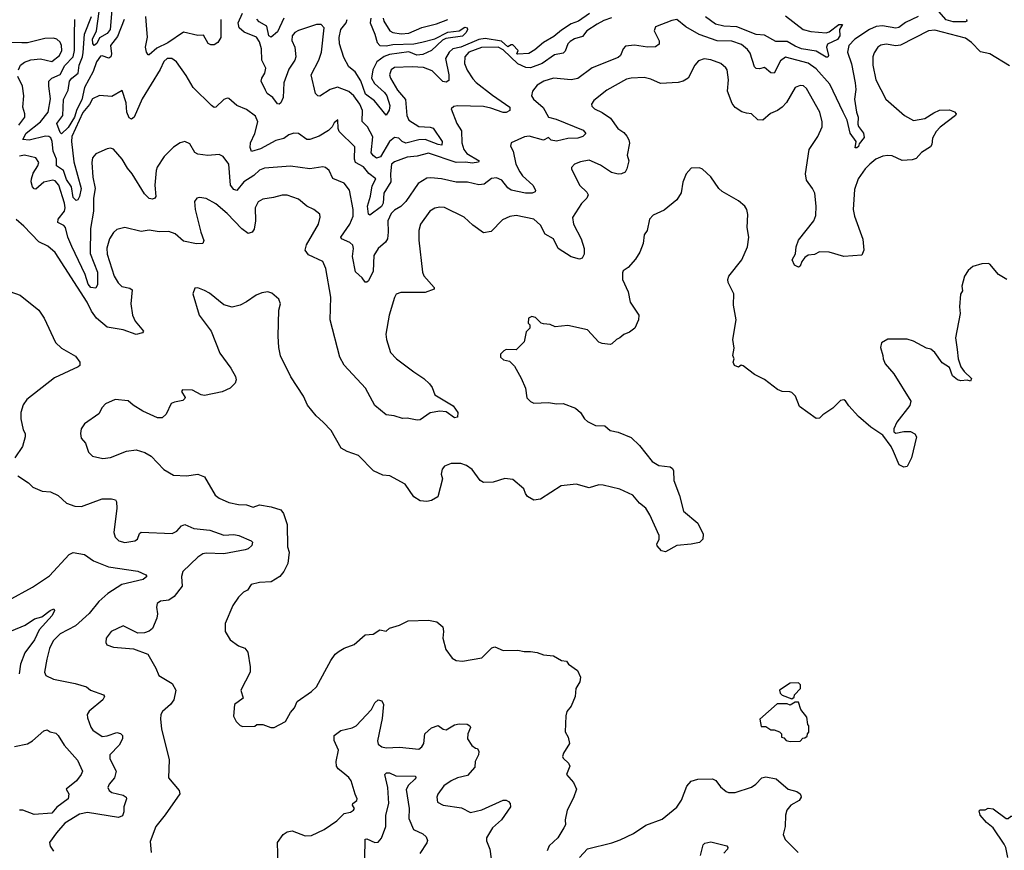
# Model space of a CAD drawing. Extents: x 2087054 to 2277909, y 548907 to 753496.
# Tile 337 of 444: x 2176746 to 2182814, y 704228 to 709345. Entities that reach past the tile are written whole.
import ezdxf

# ---------------------------------------------------------------- set-up
doc = ezdxf.new("R2010")
doc.units = 0

msp = doc.modelspace()

# ---------------------------------------------------------------- linework, layer by layer
at = {"layer": '0CON20XD'}
for points in [[(2177314.9, 709405), (2177304.8, 709285), (2177285, 709259), (2177237.6, 709232.4), (2177221.3, 709198.7), (2177205, 709185.6), (2177197.9, 709197.9), (2177196, 709225), (2177220.2, 709275), (2177236.8, 709395)], [(2182580, 709345), (2182583.8, 709335), (2182575, 709331.8), (2182497.6, 709332.4), (2182455, 709344), (2182395, 709410.8)], [(2180393.6, 709356.4), (2180345, 709339.6), (2180305, 709316.7), (2180242.2, 709275), (2180215, 709241.4), (2180165, 709225.9), (2180139.4, 709210.6), (2180123.6, 709195), (2180108.4, 709151.6), (2180095, 709137.9), (2180042, 709128), (2179965, 709075.4), (2179895, 709048.6), (2179865, 709050.8), (2179815, 709073.5), (2179725, 709158), (2179694.4, 709175), (2179593.1, 709173.1), (2179513.2, 709145), (2179490.2, 709115), (2179488.3, 709075), (2179503, 709033), (2179539.7, 708979.7), (2179558.7, 708958.7), (2179660.1, 708880.1), (2179765.7, 708805), (2179767.5, 708785), (2179745, 708772.1), (2179725, 708772.8), (2179649.6, 708799.6), (2179605, 708810.2), (2179445, 708813.8), (2179420.9, 708809.1), (2179406.2, 708795), (2179439.4, 708705), (2179469.8, 708659.8), (2179470.8, 708585), (2179482.5, 708545), (2179501.2, 708521.2), (2179578, 708475), (2179574.1, 708465.9), (2179535, 708460.8), (2179495, 708467), (2179435, 708465.6), (2179265, 708522.5), (2179195, 708504.6), (2179135, 708497.3), (2179055, 708469.3), (2179038.2, 708455), (2179030.4, 708395), (2179032.5, 708345), (2178990.7, 708275), (2178986.2, 708215), (2178975, 708192.9), (2178905, 708140.8), (2178895, 708147.1), (2178888.9, 708195), (2178907.5, 708257.5), (2178918.8, 708321.2), (2178941.4, 708365), (2178897.9, 708397.9), (2178865, 708439.1), (2178815.3, 708465.3), (2178809.8, 708485), (2178812.3, 708562.3), (2178715.8, 708655), (2178708, 708675), (2178707, 708727), (2178685, 708710), (2178671.2, 708685), (2178648.3, 708661.7), (2178592.1, 708627.9), (2178535, 708607.1), (2178516.2, 708606.2), (2178465, 708642.9), (2178435, 708645.7), (2178405, 708634.4), (2178375, 708612.1), (2178325, 708600), (2178230.5, 708549.5), (2178175, 708532.5), (2178166.9, 708556.9), (2178168.9, 708585), (2178195, 708644.2), (2178214.4, 708714.4), (2178199.4, 708749.4), (2178145, 708791.9), (2178084, 708815), (2178035, 708858.8), (2178025, 708861.2), (2178005, 708852), (2177955, 708805.8), (2177945, 708804.2), (2177927.5, 708815), (2177815.9, 708925.9), (2177771.7, 709001.7), (2177712.5, 709085), (2177684.6, 709104.6), (2177655, 709104.6), (2177635, 709086.9), (2177612.6, 709037.4), (2177502, 708858), (2177450.8, 708745), (2177435, 708730.8), (2177420.5, 708740.5), (2177405.6, 708775), (2177401.7, 708831.7), (2177378.8, 708908.8), (2177315, 708870.8), (2177237.6, 708877.6), (2177195, 708856.7), (2177177.1, 708822.9), (2177135, 708772), (2177067.6, 708625), (2177066.1, 708595), (2177080.7, 708469.3), (2177126, 708305), (2177115, 708254.4), (2177105, 708234.5), (2177095, 708230.7), (2177075, 708249.6), (2177066.3, 708315), (2177035, 708359.2), (2177015.4, 708415.4), (2176974.1, 708445), (2176973.7, 708485), (2176952.2, 708535), (2176946.2, 708595), (2176937.4, 708617.4), (2176925.5, 708625.5), (2176905, 708626.9), (2176805, 708602.7), (2176766, 708606), (2176787.2, 708645), (2176875, 708715.7), (2176922.2, 708775), (2176936.1, 708856.1), (2176925.2, 708935), (2176926.7, 708965), (2176944.4, 708985), (2176995, 709006.8), (2177025, 709062.7), (2177075.1, 709114.9), (2177083.9, 709155), (2177084.1, 709254.1)], [(2177390, 709345), (2177349, 709241), (2177305.8, 709185), (2177311.6, 709135), (2177307.5, 709115), (2177295, 709108), (2177255, 709122.5), (2177245, 709119.3), (2177219.8, 709085), (2177198.9, 709025), (2177145, 708927.5), (2177128.4, 708851.6), (2177098.5, 708791.5), (2177083.6, 708745), (2177045, 708681.4), (2177005, 708642.3), (2176995, 708648.9), (2176975.6, 708705), (2177013, 708755), (2177017.2, 708852.8), (2177045, 708910.6), (2177052.3, 708965), (2177066.7, 708985), (2177105.8, 709014.2), (2177112.7, 709065), (2177133.8, 709115), (2177138.1, 709141.9)], [(2177084.1, 709254.1), (2177086, 709346)], [(2177138.1, 709141.9), (2177146.5, 709255), (2177189.2, 709365)], [(2177986, 709345), (2177986.2, 709235), (2177967.5, 709205), (2177945, 709189.4), (2177925, 709190), (2177908.8, 709198.8), (2177879.5, 709249.5), (2177843.6, 709246.4), (2177755, 709266.9), (2177658.8, 709201.2), (2177590.6, 709169.4), (2177545, 709127.5), (2177538.8, 709128.8), (2177527.8, 709145), (2177520.8, 709175), (2177533.7, 709236.4), (2177530.3, 709285), (2177524, 709364)], [(2182283.5, 709365), (2182205, 709327.5), (2182163.1, 709296.9), (2182145, 709293.1), (2182063.6, 709306.4), (2182025, 709302.3), (2181983.2, 709285), (2181892.3, 709225), (2181854.7, 709185), (2181847.8, 709145), (2181873.1, 709073.1), (2181895.2, 708955), (2181898, 708915), (2181889.6, 708855), (2181902.4, 708775), (2181913.9, 708745), (2181911.5, 708701.5), (2181915.7, 708685.7), (2181946.2, 708645), (2181950.7, 708619.3), (2181920.3, 708579.7), (2181915, 708564), (2181905, 708554.4), (2181893.8, 708555), (2181901.2, 708595), (2181863.8, 708645), (2181845.8, 708725), (2181821.4, 708775), (2181738.1, 708948.1), (2181655, 709042.8), (2181605, 709076.9), (2181465, 709114), (2181435, 709090.9), (2181395, 709015.5), (2181375, 709017.3), (2181335, 709051.1), (2181305, 709041.5), (2181285, 709043.5), (2181273.9, 709055), (2181248.7, 709138.7), (2181231.4, 709161.4), (2181195, 709191.3), (2181135, 709211.9), (2181045, 709215.2), (2180932.8, 709252.8), (2180850.3, 709300.3), (2180795, 709345.6), (2180765, 709340.5), (2180665, 709301.2), (2180657.1, 709275), (2180686.5, 709215), (2180687.1, 709192.9), (2180665, 709176.7), (2180615, 709175.4), (2180535, 709188.5), (2180479.2, 709180.8), (2180464.3, 709165.7), (2180448.1, 709125), (2180435, 709111.1), (2180275, 709047.1), (2180185, 708982.1), (2180145.3, 708974.7), (2180035.3, 708985.3), (2179975.6, 708965), (2179935, 708941.1), (2179906.4, 708905), (2179899.4, 708875), (2179913.1, 708855), (2179973.1, 708803.1), (2180004.1, 708745), (2180052.7, 708732.7), (2180218.8, 708665), (2180235.8, 708644.2), (2180216.2, 708625), (2180185, 708615.5), (2180125, 708612.3), (2180055, 708596.2), (2180022, 708602), (2180005, 708619.2), (2179975, 708601.9), (2179885, 708626.5), (2179858, 708622), (2179775, 708586.2), (2179770.8, 708565), (2179786.7, 708535), (2179804.7, 708455), (2179827.8, 708407.8), (2179845, 708383.6), (2179909.4, 708325), (2179925.8, 708295), (2179922, 708285), (2179903.7, 708276.3), (2179863.3, 708276.7), (2179775.7, 708295), (2179755, 708309.1), (2179717.8, 708355), (2179685, 708369.4), (2179654.3, 708365.7), (2179607.7, 708332.3), (2179575, 708326.8), (2179505, 708344.6), (2179435, 708344.5), (2179345, 708363.6), (2179279.3, 708370.7), (2179255, 708367.8), (2179201.9, 708335), (2179125.7, 708224.3), (2179095.7, 708194.3), (2179055, 708171.1), (2179035, 708150.9), (2179015.3, 708105), (2179017.5, 708035), (2179012.2, 707995), (2179001.4, 707975), (2178955.8, 707935), (2178928.3, 707891.7), (2178925.2, 707794.8), (2178895, 707736.7), (2178885, 707726.7), (2178875, 707727.5), (2178856.7, 707755), (2178815, 707792), (2178797.7, 707885), (2178803.8, 707935), (2178800, 707955), (2178781.6, 707971.6), (2178730, 707995), (2178724.4, 708005), (2178781.6, 708085), (2178802, 708135), (2178802, 708175), (2178778.2, 708295), (2178745, 708338.5), (2178675, 708366.9), (2178653.1, 708415), (2178630, 708435), (2178615, 708437.8), (2178535, 708426.2), (2178415, 708442.7), (2178255, 708430.9), (2178225, 708417.9), (2178188.2, 708385), (2178127.9, 708345), (2178085, 708293.1)], [(2180257.7, 709382.3), (2180188.9, 709335), (2180145, 709319.5), (2180085, 709281.1), (2180038, 709242), (2179973.7, 709205), (2179920.8, 709159.2), (2179883.5, 709136.5), (2179815, 709132.3), (2179808.9, 709135), (2179817.4, 709155), (2179785, 709189), (2179775, 709189.5), (2179755, 709177.3), (2179715, 709212.4), (2179615, 709228.2), (2179575, 709221.6), (2179465, 709175.4), (2179415, 709164.2), (2179393.7, 709145), (2179370.4, 709105), (2179390.9, 709005), (2179390.3, 708969.7), (2179375, 708959.4), (2179354.4, 708964.4), (2179288.8, 709028.8), (2179235, 709049.5), (2179165, 709053.5), (2179055, 709049.2), (2179034.7, 709035.3), (2179026.1, 709005), (2179030.7, 708985), (2179075, 708910.8), (2179123, 708853), (2179131.7, 708755), (2179145, 708725.4), (2179205, 708686.3), (2179275, 708682.5), (2179295, 708676), (2179350, 708595), (2179348, 708572), (2179325.8, 708575), (2179245, 708606.6), (2179205, 708603.6), (2179125, 708584.1), (2179103.9, 708593.9), (2179082.7, 708615), (2179055, 708618), (2179024.7, 708595), (2178969.4, 708500.6), (2178945, 708492), (2178925.6, 708505.6), (2178912.4, 708525), (2178922.8, 708622.8), (2178889.7, 708685), (2178857.1, 708717.1), (2178858.3, 708785), (2178841.4, 708825), (2178805, 708874.7), (2178775, 708901.8), (2178705, 708928.5), (2178658.6, 708915), (2178595, 708874.5), (2178584, 708875), (2178568.9, 708888.9), (2178543.5, 709005), (2178590, 709095), (2178606.2, 709145), (2178622.5, 709295), (2178605, 709315.6), (2178574.6, 709315.4), (2178465, 709277.5), (2178441.9, 709265), (2178425, 709246), (2178423.5, 709216.5), (2178440.9, 709175), (2178447.1, 709115), (2178440.9, 709095), (2178405, 709039.4), (2178374.3, 708955.7), (2178370.3, 708865), (2178355, 708832.9), (2178345, 708824.2), (2178335, 708825.8), (2178307.2, 708865), (2178270.9, 708890.9), (2178260.1, 708910.1), (2178234.7, 708965), (2178237.7, 708985), (2178257.8, 709015), (2178263.1, 709045), (2178239.1, 709095), (2178236.1, 709165), (2178225, 709209.2), (2178205, 709236.1), (2178128.7, 709268.7), (2178099.1, 709295), (2178092.5, 709325), (2178119.4, 709385)], [(2178375, 709354.8), (2178335, 709270.3), (2178295, 709236.3), (2178282.3, 709245), (2178269.7, 709305), (2178221.3, 709331.3), (2178207, 709347)], [(2178910, 709355), (2178905.3, 709325), (2178935.7, 709255), (2178949.4, 709205), (2178965, 709185.3), (2179005, 709183.1), (2179045, 709191.7), (2179174.3, 709195.7), (2179224.7, 709205.3), (2179305, 709227.5), (2179385, 709268.7), (2179454.5, 709275.5), (2179488.6, 709298.6), (2179503.3, 709295), (2179506, 709285), (2179496.9, 709265), (2179475, 709243.8), (2179372, 709228), (2179351.9, 709218.1), (2179285, 709154.5), (2179230.7, 709129.3), (2179193.4, 709126.6), (2179145, 709145.6), (2179025, 709130.7), (2178992.7, 709117.3), (2178947.9, 709085), (2178922.1, 709035), (2178914.7, 708984.7), (2178932.5, 708952.5), (2178995, 708895.5), (2179008.9, 708875), (2179028.2, 708815), (2179023.2, 708786.8), (2179005, 708756.7), (2178932.2, 708845), (2178878, 708885), (2178848.1, 708968.1), (2178812.9, 709022.9), (2178774.7, 709055), (2178742.8, 709112.7), (2178717.4, 709195), (2178715.6, 709235.6), (2178724.8, 709285), (2178757.2, 709325), (2178764.5, 709345)], [(2178985.5, 709355), (2178990.4, 709335), (2179027.5, 709275), (2179046.2, 709266.2), (2179097.8, 709257.8), (2179145, 709262.5), (2179225, 709296.2), (2179315, 709318.3), (2179385, 709345.2)], [(2181465, 709367.5), (2181573.5, 709283.5), (2181621.5, 709271.5), (2181715.8, 709264.2), (2181735, 709270.4), (2181795, 709314.3), (2181817.5, 709315), (2181797.5, 709285), (2181800, 709245), (2181785, 709223), (2181725.2, 709194.8), (2181718.4, 709175), (2181731.2, 709125), (2181726.1, 709113.9), (2181715, 709114.1), (2181655, 709151.6), (2181565, 709165.5), (2181525, 709180.8), (2181475, 709210.2), (2181405, 709210), (2181335, 709249.2), (2181285, 709254.1), (2181165, 709300.5), (2181085, 709304.4), (2181035, 709317.3), (2180972.5, 709362.5)], [(2182845, 709060), (2182725, 709133.8), (2182666.6, 709146.6), (2182610.9, 709205), (2182575, 709231.8), (2182385, 709280.9), (2182345.8, 709275), (2182175, 709186.9), (2182145, 709183.9), (2182085, 709193.1), (2182052.7, 709187.3), (2182034.4, 709175), (2182010.8, 709140.8), (2182002.7, 709115), (2182003.8, 709065), (2182021.9, 708975), (2182082.9, 708855), (2182198, 708755), (2182255, 708722.9), (2182325, 708736.4), (2182379.6, 708770.4), (2182413.4, 708786.6), (2182475, 708789.2), (2182507.7, 708777.7), (2182517.5, 708765), (2182513.3, 708755), (2182417.7, 708682.3), (2182394.2, 708655.8), (2182370.5, 708615), (2182366.7, 708575), (2182358.4, 708561.6), (2182303.8, 708526.2), (2182269.8, 708490.2), (2182245, 708481.1), (2182185, 708478.1), (2182123.3, 708505), (2182095, 708508.9), (2182065, 708504.4), (2182022, 708485), (2181984.3, 708455), (2181955.7, 708425), (2181914, 708365), (2181890.6, 708299.4), (2181882.7, 708175), (2181890, 708135), (2181941.7, 707991.7), (2181948, 707925), (2181935, 707893.3), (2181825, 707885.6), (2181735, 707912.5), (2181675, 707913.8), (2181645, 707898.8), (2181605, 707893.8), (2181585, 707880)], [(2176740, 709035), (2176750.8, 709065), (2176775, 709082.9), (2176815, 709098.1), (2176875, 709102.7), (2176945, 709088), (2176991.8, 709125), (2177006.3, 709155), (2177004.7, 709184.7), (2176995.3, 709205.3), (2176975, 709224.4), (2176955, 709230.5), (2176900.9, 709229.1), (2176795, 709201.1), (2176758.9, 709201.1), (2176686.6, 709203.4)], [(2181585, 707880), (2181566, 707855), (2181555, 707826.7), (2181545, 707820), (2181521.4, 707831.4), (2181506.9, 707865), (2181527.5, 707902.5), (2181531.8, 707945), (2181545, 707986.7), (2181640.8, 708105), (2181652.4, 708137.6), (2181653.6, 708195), (2181645.4, 708275), (2181631.8, 708305), (2181595.5, 708355.5), (2181587.8, 708395), (2181611.5, 708545), (2181664.6, 708625.4), (2181691.1, 708685), (2181692.2, 708715), (2181676.4, 708775), (2181595, 708921.2), (2181576.8, 708936.8), (2181555, 708939.2), (2181525, 708926.2), (2181470.8, 708835), (2181444.5, 708805.5), (2181415.5, 708784.5), (2181373.5, 708766.5), (2181325, 708725.8), (2181295, 708727.5), (2181255, 708763.8), (2181225, 708769.2), (2181196.6, 708776.6), (2181155, 708804.3), (2181137.8, 708827.8), (2181108.6, 708905), (2181114.2, 708975), (2181105.8, 709035), (2181098.7, 709048.7), (2181066.7, 709075), (2181005, 709097.5), (2180965, 709104.3), (2180928.3, 709091.7), (2180906.2, 709065), (2180866.6, 708983.4), (2180835, 708965.8), (2180805, 708958.1), (2180695, 708950.5), (2180635, 708977.8), (2180595, 708987.5), (2180515, 708985.4), (2180485, 708979.1), (2180365, 708910), (2180283.8, 708846.2), (2180270, 708825), (2180272.2, 708812.2), (2180289.2, 708795), (2180335, 708773.3), (2180387.3, 708737.3), (2180431.4, 708675), (2180468.8, 708648.8), (2180487.6, 708627.6), (2180500, 708605), (2180503.2, 708583.2), (2180490.6, 708510.6), (2180499.4, 708475), (2180488.1, 708425), (2180477.1, 708405), (2180455, 708395.4), (2180435, 708393.9), (2180393.5, 708403.5), (2180325, 708448.2), (2180255, 708479.1), (2180201.2, 708468.8), (2180165, 708453.8), (2180146.7, 708435), (2180146.7, 708425), (2180195, 708326.2), (2180241.2, 708281.2), (2180248.8, 708265), (2180241.2, 708245), (2180207.4, 708212.6), (2180152.2, 708125), (2180159.4, 708085), (2180205.8, 707995), (2180224.2, 707935), (2180225, 707900), (2180212.5, 707875), (2180195, 707870), (2180145, 707883.1), (2180065.4, 707935.4), (2180034.8, 707994.8), (2179983.6, 708023.6), (2179955, 708078.6), (2179915, 708115.6), (2179805, 708138.9), (2179767.6, 708132.4), (2179721.7, 708111.7), (2179650.9, 708039.1), (2179605, 708032), (2179538.1, 708078.1), (2179485, 708128.9), (2179365, 708186.7), (2179335, 708189.5), (2179305, 708183.3), (2179274.7, 708165.3), (2179215.6, 708085), (2179205.5, 708045), (2179205.5, 707985.5), (2179229.1, 707789.1), (2179237, 707767), (2179300, 707695), (2179300, 707685), (2179245, 707664.2), (2179095.9, 707664.1), (2179067.3, 707652.7), (2179055, 707632.5), (2179022.5, 707525), (2179002.2, 707407.8), (2179006.4, 707375), (2179031.4, 707295), (2179068.6, 707255), (2179174.6, 707174.6), (2179236.7, 707135), (2179270.9, 707100.9), (2179287.9, 707077.9), (2179305, 707033.8), (2179417.1, 706965), (2179445.5, 706925), (2179443.3, 706895), (2179425, 706890.8), (2179375, 706928), (2179335, 706932.5), (2179275, 706922.5), (2179215, 706880), (2179195, 706877.5), (2179135, 706890), (2179105, 706887.5), (2179054.1, 706904.1), (2179005, 706910), (2178935, 706968.8), (2178877.1, 707075), (2178746.2, 707216.2), (2178718.9, 707265), (2178658.8, 707495), (2178663.1, 707635), (2178632.7, 707812.7), (2178613.8, 707855), (2178526.9, 707895), (2178506.2, 707925), (2178513.1, 707956.9), (2178587.5, 708085), (2178597.5, 708127.5), (2178595.7, 708145.7), (2178558.8, 708175), (2178515, 708195.8), (2178465, 708238.6), (2178395, 708264.4), (2178364.3, 708264.3), (2178311.4, 708248.6), (2178245, 708238.5), (2178215, 708222.2), (2178197.5, 708185), (2178199.6, 708105), (2178191.5, 708055), (2178178.6, 708035), (2178155, 708027.5), (2178115, 708055.5), (2178025, 708151.1), (2177955, 708210.8), (2177895, 708244), (2177855, 708248.8), (2177837.5, 708245), (2177823.8, 708225), (2177828.6, 708175), (2177862.7, 708035), (2177880.8, 707985), (2177875, 707966.7), (2177835, 707964.6), (2177755, 707980), (2177705, 708024.5), (2177665, 708040), (2177605, 708037.1), (2177545, 708047.8), (2177495, 708040.6), (2177395, 708064.3), (2177345, 708052.5), (2177325, 708034), (2177300.5, 707995), (2177283.9, 707936.1), (2177285, 707900), (2177329.2, 707765), (2177352.9, 707722.9), (2177375, 707701.9), (2177425, 707690.6), (2177439.5, 707679.5), (2177431.1, 707595), (2177440.7, 707525), (2177457.2, 707487.2), (2177508.8, 707425), (2177503.3, 707415), (2177465, 707404.5), (2177385, 707434.8), (2177285, 707451.3), (2177218.9, 707505), (2177189.2, 707549.2), (2177162.4, 707605), (2176965, 707910), (2176919.8, 707949.8), (2176865, 707976), (2176772.7, 708072.7), (2176725, 708113.3)], [(2176740.9, 708695), (2176777.3, 708745), (2176778.1, 708765), (2176766.7, 708805), (2176772.9, 708875), (2176764.4, 708935), (2176735.5, 708995)], [(2178085, 708293.1), (2178065, 708299.1), (2178046, 708325), (2178034.5, 708454.5), (2178000.9, 708500.9), (2177975, 708514.2), (2177905, 708508.9), (2177845, 708515.8), (2177825, 708526.2), (2177795, 708580), (2177765, 708594), (2177735, 708586), (2177695, 708560), (2177637.6, 708502.4), (2177593.1, 708436.9), (2177586.4, 708415), (2177580, 708325), (2177585.8, 708255), (2177580, 708245), (2177565, 708239.2), (2177545, 708243.1), (2177515, 708271.4), (2177440.4, 708395), (2177410.5, 708430.5), (2177377.1, 708485), (2177325, 708546), (2177305, 708553.8), (2177285, 708550), (2177215, 708518), (2177195, 708493.3), (2177190, 708465), (2177196.2, 708375), (2177210.5, 708305), (2177202.2, 708245), (2177201.9, 708165), (2177182.3, 708057.7), (2177179.8, 707905), (2177225, 707789.2), (2177225.8, 707714.2), (2177215, 707691.5), (2177185, 707695.7), (2177167.9, 707715), (2177150.2, 707775), (2177067.3, 707947.3), (2177043.8, 708005), (2177028.7, 708065), (2177017.6, 708077.6), (2176981.5, 708095), (2176982.9, 708115), (2177022, 708165), (2177027.4, 708185), (2177023.3, 708215), (2176987.1, 708325), (2176965, 708352.1), (2176950, 708355), (2176895, 708343.3), (2176845, 708301.1), (2176835, 708302.2), (2176824.7, 708315), (2176816.4, 708345), (2176819.2, 708365), (2176830.1, 708399.9), (2176858.9, 708445), (2176863.6, 708465), (2176845, 708493.3), (2176775, 708509.6), (2176745, 708504.6)], [(2182830, 707745), (2182777.5, 707775), (2182725, 707837.5), (2182715, 707842.5), (2182675, 707840), (2182620, 707825), (2182590.7, 707799.3), (2182567.5, 707765), (2182553, 707703), (2182556.7, 707675), (2182543, 707653), (2182536.7, 707575), (2182541.2, 707535), (2182512, 707385), (2182522.9, 707312.9), (2182530, 707255), (2182545.8, 707205), (2182566.8, 707176.8), (2182612.5, 707135), (2182605, 707117.5), (2182585, 707123.3), (2182545, 707118.8), (2182525, 707126.2), (2182495, 707150), (2182475, 707201.2), (2182431.3, 707231.3), (2182385, 707293.3), (2182360, 707315), (2182335, 707320), (2182253.9, 707363.9), (2182215, 707376.2), (2182095, 707376.2), (2182056.4, 707353.6), (2182050, 707325), (2182066.2, 707275), (2182066.7, 707255), (2182080, 707225), (2182132.1, 707162.1), (2182237.1, 706995), (2182232.3, 706967.7), (2182152.5, 706865), (2182132.5, 706825), (2182132.5, 706805), (2182145, 706797.5), (2182195, 706807.5), (2182235, 706807.5), (2182263, 706793), (2182273.3, 706775), (2182242, 706645), (2182215, 706592.5), (2182195, 706587.5), (2182165, 706602.5), (2182130, 706685), (2182115.6, 706715.6), (2182065.7, 706785.7), (2181991.2, 706835), (2181915, 706899.4), (2181856.2, 706965), (2181835, 706997.5), (2181825, 707002.5), (2181805, 706998.8), (2181757.9, 706952.1), (2181695, 706910.8), (2181675, 706890.6), (2181655, 706886.9), (2181552.4, 706962.4), (2181526.2, 707025), (2181505, 707047.5), (2181493, 707053), (2181445, 707054.2), (2181415.7, 707065.7), (2181335, 707128), (2181275, 707159.2), (2181205, 707212.5), (2181193, 707217), (2181175, 707203.8), (2181151.2, 707215), (2181143.8, 707235), (2181150, 707255), (2181140, 707275), (2181148.8, 707321.2), (2181141.2, 707375), (2181160.8, 707495), (2181145.8, 707585), (2181148, 707655), (2181112, 707725), (2181110, 707745), (2181116.2, 707765), (2181195.4, 707864.6), (2181232, 707945), (2181240, 708005), (2181228.8, 708065), (2181233.3, 708145), (2181228, 708175), (2181215, 708196.7), (2181175, 708228.8), (2181075.8, 708285.8), (2181054.3, 708304.3), (2181005.8, 708375.8), (2180953, 708423), (2180935, 708432.5), (2180885, 708430), (2180853.3, 708395), (2180833.6, 708343.6), (2180821.7, 708278.3), (2180795.8, 708234.2), (2180718.3, 708171.7), (2180649.3, 708140.7), (2180626.7, 708115), (2180612.5, 708045), (2180595, 708020), (2180588, 707965), (2180568.2, 707911.8), (2180540.3, 707869.7), (2180495, 707818.8), (2180465, 707796.7), (2180460, 707785), (2180460.8, 707745), (2180495, 707667.5), (2180509.2, 707605), (2180561.2, 707525), (2180560, 707495), (2180536, 707445), (2180505, 707420), (2180468.8, 707405), (2180445.5, 707384.5), (2180423.8, 707375), (2180395, 707346.7), (2180385, 707343.8), (2180335, 707350), (2180315, 707358.8), (2180245, 707433.3), (2180125, 707460), (2180047, 707453), (2180015, 707467.5), (2179975, 707470), (2179960, 707475), (2179925, 707510), (2179903, 707517), (2179882.5, 707505), (2179880, 707475), (2179890, 707465), (2179890, 707445), (2179868.3, 707421.7), (2179855, 707360), (2179805, 707310), (2179745, 707312.5), (2179730, 707305), (2179710, 707285), (2179710, 707265), (2179728.3, 707248.3), (2179765, 707240), (2179795, 707210), (2179836.7, 707136.7), (2179862.5, 707075), (2179872.5, 707015), (2179895, 706992.5), (2179915, 706982.5), (2180005, 706986.2), (2180055, 706978.8), (2180095, 706980), (2180170.7, 706950.7), (2180202.5, 706925), (2180226.7, 706885), (2180245, 706868.8), (2180295, 706843.8), (2180352.3, 706842.3), (2180385, 706813.8), (2180435, 706803.8), (2180515, 706770), (2180565, 706720.6), (2180642.8, 706622.8), (2180685, 706598.6), (2180755, 706590), (2180768.7, 706578.7), (2180774.5, 706565), (2180778.1, 706505), (2180812.4, 706412.4), (2180837.8, 706317.8), (2180925, 706243.8), (2180958, 706175), (2180956.7, 706145), (2180935.8, 706124.2), (2180885, 706112.9), (2180795, 706104.3), (2180725, 706066.7), (2180702, 706072), (2180675, 706102.5), (2180672, 706115), (2180687.3, 706142.7), (2180687.9, 706167.9), (2180629.2, 706295), (2180605, 706336), (2180565.6, 706365.6), (2180525, 706415.8), (2180445, 706452.5), (2180342, 706478), (2180315, 706478.8), (2180255, 706461.2), (2180175, 706483.8), (2180083, 706473)], [(2176685, 707669.5), (2176748.3, 707648.3), (2176864.6, 707554.6), (2176896.3, 707506.3), (2176967.5, 707355), (2177005, 707320.6), (2177091.1, 707271.1), (2177117.5, 707235), (2177118, 707215), (2177106.2, 707205), (2176961.3, 707138.7), (2176791.2, 707005), (2176768.8, 706971.2), (2176754.2, 706925), (2176754.2, 706885), (2176768.8, 706818.8), (2176780, 706795), (2176780.8, 706775), (2176764.2, 706715), (2176716, 706645)], [(2180083, 706473), (2179955, 706390.8), (2179915, 706384.3), (2179875, 706407.5), (2179862.9, 706425), (2179854, 706455), (2179785, 706512.5), (2179735, 706518.8), (2179665, 706496.2), (2179605, 706493.8), (2179583.8, 706505), (2179535, 706573.8), (2179498.7, 706598.7), (2179465, 706609.6), (2179405, 706610.5), (2179363.3, 706595), (2179348.8, 706575), (2179343.3, 706545), (2179352.5, 706515), (2179323.8, 706405), (2179285, 706382), (2179255, 706376.2), (2179215, 706380), (2179174.5, 706404.5), (2179122.3, 706482.3), (2179026.7, 706535), (2178985, 706539.2), (2178927.5, 706565), (2178835, 706658.8), (2178765, 706683.8), (2178727.5, 706705), (2178665, 706813.3), (2178615.6, 706865.6), (2178574, 706905), (2178520.3, 706970.3), (2178495.7, 707025.7), (2178416.2, 707145), (2178354.2, 707274.2), (2178344.2, 707324.2), (2178340, 707395), (2178344, 707555), (2178353.3, 707595), (2178343, 707623), (2178300.7, 707660.7), (2178275, 707668.8), (2178238.3, 707661.7), (2178203, 707647), (2178144.2, 707605.8), (2178105, 707586.2), (2178055, 707574), (2178005, 707588.8), (2177915, 707660), (2177885, 707676.7), (2177845, 707692.5), (2177825, 707690), (2177813.3, 707655), (2177853.3, 707525), (2177926.7, 707425), (2177980.5, 707290.5), (2178046.8, 707196.8), (2178075.6, 707145.6), (2178080, 707125), (2178074.1, 707105.9), (2178042.5, 707075), (2177995, 707051.2), (2177885, 707030), (2177865, 707032.5), (2177811.7, 707061.7), (2177750, 707065), (2177742.5, 707055), (2177766.7, 707016.7), (2177765, 707010), (2177751.7, 706998.3), (2177700.7, 706989.3), (2177680.7, 706979.3), (2177650, 706915), (2177625, 706892.5), (2177595, 706892.5), (2177505, 706933.8), (2177445, 706970), (2177415.8, 706995.8), (2177335, 707005.7), (2177275, 706977.5), (2177255, 706956.2), (2177233.6, 706916.4), (2177145.6, 706854.4), (2177125.8, 706825), (2177120.8, 706795), (2177125.8, 706765.8), (2177152.5, 706735), (2177170.3, 706680.3), (2177195, 706656), (2177257.7, 706642.3), (2177305, 706647.5), (2177405, 706686.7), (2177465, 706694.4), (2177517.6, 706677.6), (2177555.7, 706655.7), (2177634.1, 706574.1), (2177695, 706538.8), (2177775, 706534.2), (2177845, 706544.2), (2177885, 706528), (2177951.2, 706415), (2177975, 706396.2), (2178035, 706371.2), (2178095, 706358), (2178145, 706356), (2178185, 706340.8), (2178225, 706355.7), (2178295, 706344.4), (2178355, 706325.7), (2178372.8, 706302.8), (2178394.5, 706235.5), (2178396.4, 706096.4), (2178406, 706065), (2178398.8, 705995), (2178373.8, 705945), (2178350, 705915), (2178295, 705881.2), (2178225, 705878), (2178172.5, 705865), (2178149.3, 705830.7), (2178125, 705817.5), (2178093.9, 705786.1), (2178060, 705735), (2178013.3, 705625), (2178013.3, 705575), (2178042.5, 705525), (2178095, 705487.5), (2178133.6, 705473.6), (2178151.7, 705448.3), (2178167.3, 705357.3), (2178166, 705325), (2178110, 705215), (2178122.5, 705165), (2178070, 705125), (2178063.6, 705053.6), (2178080.7, 705020.7), (2178105, 704996.7), (2178120.8, 704990.8), (2178195, 704992.5), (2178208.3, 705001.7), (2178245, 705002.5), (2178293.9, 704983.9), (2178315, 704983.8), (2178385, 705021.2), (2178414.2, 705075.8), (2178438.8, 705105), (2178456.1, 705143.9), (2178543.8, 705205), (2178576, 705235), (2178662.7, 705397.3), (2178691.2, 705435), (2178715, 705453.8), (2178745, 705472), (2178806.7, 705495), (2178875, 705554), (2178925, 705560), (2178965, 705586.2), (2179005, 705576.7), (2179025, 705596.2), (2179087.5, 705615), (2179139.5, 705640.5), (2179265, 705646), (2179316, 705636), (2179353.9, 705603.9), (2179358.8, 705575), (2179353.3, 705535), (2179373.3, 705465), (2179410.5, 705410.5), (2179436.1, 705396.1), (2179475, 705392), (2179595, 705414), (2179655, 705474), (2179675, 705482), (2179725, 705459.2), (2179815, 705460), (2179855, 705451.4), (2179895, 705452), (2179935, 705446), (2179975, 705430.8), (2180035, 705426), (2180085, 705396.2), (2180115, 705392.5), (2180127.5, 705375), (2180184.3, 705334.3), (2180201.2, 705295), (2180198.8, 705265), (2180172.5, 705225), (2180168.8, 705175), (2180144.2, 705115.8), (2180118.3, 705081.7), (2180111.2, 705055), (2180108.3, 704958.3), (2180126.7, 704925), (2180133.8, 704885), (2180096.9, 704825), (2180090.9, 704805), (2180095, 704794.4), (2180127.5, 704765), (2180137.3, 704745), (2180116, 704695), (2180158.8, 704645), (2180176.7, 704605), (2180158.3, 704551.7), (2180120, 704475), (2180107.5, 704415), (2180108.8, 704385), (2180100, 704365), (2180062.5, 704305), (2180008.6, 704255), (2179996, 704225)], [(2176734.6, 706534.6), (2176801.3, 706491.3), (2176826.7, 706465), (2176885, 706440.8), (2176936.8, 706436.8), (2176982.6, 706412.6), (2177035, 706365.8), (2177087, 706347), (2177127.5, 706345), (2177255, 706392.9), (2177313.1, 706393.1), (2177336.9, 706386.9), (2177343.8, 706375), (2177345.6, 706335), (2177325.7, 706185), (2177335, 706156.2), (2177356.7, 706135), (2177395, 706124.2), (2177456.7, 706135), (2177471.4, 706145), (2177485, 706178.8), (2177495, 706187.1), (2177685, 706178.9), (2177715, 706193.1), (2177744, 706226), (2177765, 706234.4), (2177819.6, 706209.6), (2177918.9, 706198.9), (2178005, 706168.7), (2178065, 706172.9), (2178096.4, 706166.4), (2178173.3, 706133.3), (2178181.1, 706125), (2178176.4, 706105), (2178155.3, 706084.7), (2178135, 706078.5), (2178005, 706053.7), (2177895, 706058.5), (2177875, 706053.2), (2177845, 706034.1), (2177752.5, 705945), (2177744, 705915), (2177747.3, 705855), (2177698.9, 705791.1), (2177665, 705769.2), (2177615, 705761.4), (2177592.8, 705747.2), (2177588.5, 705725), (2177596.2, 705685), (2177592.2, 705657.8), (2177565.4, 705594.6), (2177545, 705577.1), (2177515, 705566.9), (2177474.3, 705564.3), (2177385, 705611.2), (2177310, 705575), (2177280, 705535), (2177277, 705507), (2177283.6, 705493.6), (2177325, 705480), (2177448, 705468), (2177535, 705436.7), (2177585, 705350), (2177604, 705305), (2177686.2, 705255), (2177708, 705215), (2177697.1, 705155), (2177675, 705125.8), (2177626.4, 705083.6), (2177617.1, 705065), (2177614.3, 705035.7), (2177619.4, 704975), (2177666.7, 704785), (2177663.8, 704675), (2177728.8, 704595), (2177733.8, 704575), (2177643.6, 704446.4), (2177585.7, 704375), (2177551.2, 704281.2), (2177555.6, 704215)], [(2176675, 705765.7), (2176825, 705849.4), (2176930.6, 705919.4), (2177050.9, 706049.1), (2177075, 706063.1), (2177145, 706050.6), (2177200.9, 706010.9), (2177293, 705973), (2177475, 705946.9), (2177524.4, 705925), (2177529.2, 705915), (2177506.5, 705895), (2177375, 705864.7), (2177289.5, 705810.5), (2177235, 705760.8), (2177175, 705686.4), (2177089.5, 705610.5), (2176995, 705561.5), (2176952.3, 705517.7), (2176929.9, 705470.1), (2176914, 705406), (2176899.1, 705325), (2176907.8, 705305), (2176955, 705280.9), (2177088.8, 705255), (2177157.5, 705235), (2177183.3, 705215), (2177262.5, 705185), (2177268.9, 705175), (2177259.6, 705155), (2177174.4, 705085.6), (2177162, 705065), (2177163.6, 705043.6), (2177185, 704986.2), (2177198, 704968), (2177255, 704929.4), (2177285, 704931.8), (2177345, 704952.9), (2177367.6, 704947.6), (2177380, 704935), (2177380.6, 704915), (2177359.1, 704875), (2177300.9, 704815), (2177301.7, 704791.7), (2177341.5, 704715), (2177331.4, 704675), (2177297.5, 704635), (2177290, 704615), (2177298.6, 704595), (2177313.5, 704583.5), (2177385, 704568.1), (2177402.5, 704555), (2177404.1, 704544.1), (2177388.2, 704495), (2177389.1, 704465), (2177379.3, 704440.7), (2177355, 704430), (2177165, 704460.8), (2177115, 704449.6), (2177024.4, 704395), (2176972.5, 704335), (2176930.8, 704275), (2176933.2, 704253.2), (2176955, 704222)], [(2176695, 705580.5), (2176779.2, 705615), (2176837, 705653), (2176883.8, 705665), (2176935, 705705.7), (2176956.2, 705715), (2176960.8, 705705), (2176947.3, 705675), (2176866.1, 705585), (2176836.8, 705525), (2176777.9, 705445), (2176751.4, 705375), (2176743.2, 705315)], [(2181505, 705160), (2181518.3, 705171.7), (2181520, 705185), (2181557.5, 705225), (2181557, 705247), (2181545, 705260), (2181495, 705257.5), (2181427.5, 705215), (2181432.5, 705195), (2181445, 705182.5), (2181505, 705160)], [(2178340, 704135), (2178335.4, 704274.6), (2178369.5, 704325), (2178395, 704341.8), (2178425, 704346.7), (2178505, 704316.9), (2178545, 704318.1), (2178623.6, 704356.4), (2178700.5, 704409.5), (2178745.8, 704454.2), (2178785, 704462.9), (2178803.8, 704475), (2178808.8, 704485), (2178796.7, 704505), (2178800, 704515), (2178823.8, 704535), (2178826, 704545), (2178812.7, 704572.7), (2178790, 704655), (2178775, 704676.7), (2178737.4, 704707.4), (2178708.8, 704728.8), (2178698.9, 704745), (2178695.6, 704775.6), (2178710, 704845), (2178684.5, 704905), (2178685, 704933.8), (2178725, 704965.5), (2178795, 704981.5), (2178820.8, 704995), (2178913.6, 705095), (2178935, 705135.8), (2178955, 705154.5), (2178978.3, 705148.3), (2178989.2, 705125), (2178980.4, 705039.6), (2178952.1, 704902.1), (2178955, 704881.2), (2178978.8, 704865), (2179005, 704858.5), (2179087.6, 704862.4), (2179205, 704851.1), (2179224.2, 704865), (2179235.8, 704885), (2179243.8, 704945), (2179285, 704981.2), (2179325, 704996.2), (2179355, 704973.8), (2179375, 704968.8), (2179425, 705000), (2179455, 705007.5), (2179504.2, 705004.2), (2179520, 704995), (2179523.8, 704985), (2179508, 704945), (2179506, 704915), (2179532.9, 704872.9), (2179555, 704856.7), (2179567.5, 704855), (2179575.9, 704835.9), (2179572.9, 704815), (2179552.2, 704775), (2179551.2, 704738.8), (2179505, 704688), (2179445, 704674.4), (2179405, 704656.5), (2179360, 704625), (2179323.3, 704573.3), (2179316.2, 704555), (2179320, 704525), (2179355.8, 704505.8), (2179469.5, 704489.5), (2179525, 704460.8), (2179595, 704476.2), (2179725.6, 704535.6), (2179745, 704535.6), (2179758.3, 704528.3), (2179768.6, 704515), (2179771.4, 704495), (2179715.5, 704415), (2179660, 704365), (2179623.8, 704305), (2179622.2, 704285), (2179644.5, 704235), (2179652.1, 704175)], [(2181495, 704897.5), (2181555, 704900), (2181571.7, 704918.3), (2181585, 704920), (2181598.3, 704931.7), (2181600, 704945), (2181610, 704955), (2181610, 704995), (2181603, 705003), (2181597, 705047), (2181560, 705095), (2181545, 705140), (2181525, 705140), (2181495, 705122.5), (2181475, 705130), (2181415, 705130), (2181307.5, 705035), (2181315, 704990), (2181345, 704990), (2181375, 704970), (2181395, 704970), (2181428.3, 704958.3), (2181440, 704945), (2181440, 704925), (2181455, 704920), (2181470, 704905), (2181495, 704897.5)], [(2176713.6, 704866.4), (2176795, 704883.8), (2176825, 704901.9), (2176895, 704963.8), (2176915, 704970), (2176935, 704956.7), (2176968.6, 704948.6), (2176984.3, 704934.3), (2177020, 704875), (2177103.2, 704783.2), (2177133.1, 704715), (2177125.6, 704695), (2177095.5, 704655), (2177033.1, 704605), (2177050, 704575), (2177045, 704544.2), (2176975, 704492.9), (2176945, 704456.8), (2176835, 704448.1), (2176765, 704475.6), (2176745, 704475.7)], [(2178873.9, 704175), (2178875, 704296.2), (2178885, 704299.2), (2178935, 704275.3), (2178955, 704278.4), (2178975, 704301.8), (2179003.5, 704375), (2179002.5, 704445), (2179020.6, 704515), (2179015.3, 704615.3), (2178996.7, 704695), (2179006, 704704), (2179025, 704705.5), (2179065, 704685.5), (2179185, 704683.3), (2179188.1, 704675), (2179181.9, 704665), (2179142.2, 704627.8), (2179128.9, 704601.1), (2179146.5, 704485), (2179143.7, 704423.7), (2179173.3, 704355), (2179229.8, 704329.8), (2179250.6, 704310.6), (2179258.6, 704288.6), (2179255.6, 704274.4), (2179211.8, 704208.2)], [(2180195.8, 704184.2), (2180245, 704236), (2180395, 704273.8), (2180447.3, 704292.7), (2180529.7, 704330.3), (2180605, 704382), (2180705, 704418.8), (2180796.4, 704493.6), (2180825, 704536.7), (2180857.2, 704622.8), (2180885, 704652.9), (2180925, 704665.6), (2181015, 704668.1), (2181037, 704657), (2181065, 704618), (2181100.3, 704590.3), (2181115, 704584.2), (2181155.5, 704584.5), (2181255, 704615.7), (2181282.5, 704635), (2181318.8, 704675), (2181345, 704680.9), (2181408.4, 704668.4), (2181482, 704605), (2181535, 704590.5), (2181555, 704575.8), (2181560, 704565), (2181561.4, 704555), (2181550, 704535), (2181498, 704505), (2181474.2, 704475), (2181465.7, 704445), (2181464.2, 704375), (2181450.8, 704325), (2181463.2, 704293.2), (2181544.4, 704214.4)], [(2182835, 704182.5), (2182822.5, 704245), (2182812.5, 704265), (2182746, 704365), (2182705, 704399.2), (2182664, 704445), (2182658.8, 704471.2), (2182665, 704476.7), (2182695, 704476.2), (2182715, 704486.2), (2182745, 704483.8), (2182825, 704423.8), (2182837, 704423), (2182853, 704437), (2182865, 704437.5), (2182925, 704403.3), (2182949.5, 704369.5), (2182961.7, 704331.7), (2182998.1, 704295), (2183017.5, 704245), (2183095, 704130)], [(2180941.3, 704195), (2180957.8, 704262.2), (2180967.6, 704272.4), (2181005, 704280), (2181103.8, 704255), (2181110, 704245), (2181108, 704235), (2181085, 704210)]]:
    msp.add_lwpolyline(points, dxfattribs=at)

doc.saveas('drawing.dxf')
